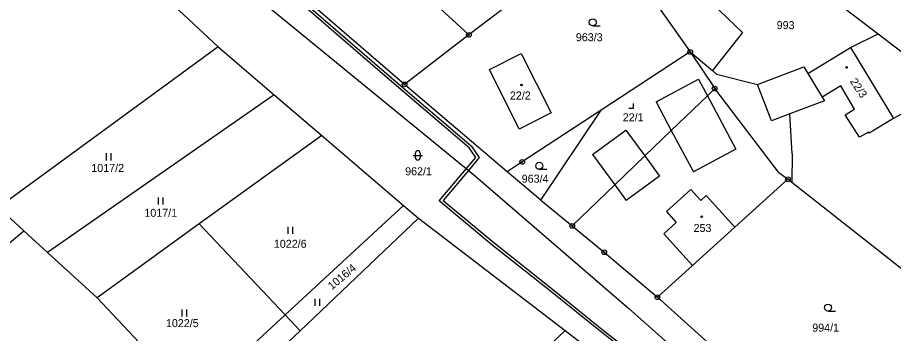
# Model space of a CAD drawing. Extents: x -445050 to -440454, y -1134563 to -1129741.
# Drawn here: x -440973 to -440786.9, y -1131387.8 to -1131320.6 of the extents above; entities that cross this region are included whole.
import ezdxf

# ---------------------------------------------------------------- set-up
doc = ezdxf.new("R2010")
doc.units = 0
for name, color, linetype in [('Vrstva 1', 7, 'Continuous'), ('Vrstva 18', 7, 'Continuous'), ('Vrstva 19', 7, 'Continuous'), ('Vrstva 24', 7, 'Continuous'), ('Vrstva 25', 7, 'Continuous'), ('Vrstva 3', 7, 'Continuous'), ('Vrstva 30', 7, 'Continuous'), ('Vrstva 37', 7, 'Continuous'), ('Vrstva 4', 7, 'Continuous'), ('Vrstva 6', 7, 'Continuous')]:
    doc.layers.add(name, color=color, linetype=linetype)

msp = doc.modelspace()

# ---------------------------------------------------------------- linework, layer by layer
at = {"layer": 'Vrstva 1'}
for points in [[(-440996.04, -1131265.65), (-440930.36, -1131326.84)], [(-440924.5, -1131280.69), (-440877.09, -1131324.31)], [(-440956.39, -1131288.26), (-440876.12, -1131353.96)], [(-440890.78, -1131334.82), (-440939.82, -1131292.51)], [(-440849.09, -1131301), (-440830.08, -1131327.91)], [(-440804.62, -1131313), (-440790.13, -1131324.05)], [(-440863.4, -1131313.79), (-440877.09, -1131324.31)], [(-440825.26, -1131317.8), (-440818.96, -1131323.81)], [(-440818.96, -1131323.81), (-440825.32, -1131331.91)], [(-440796.01, -1131326.99), (-440790.13, -1131324.05)], [(-440790.13, -1131324.05), (-440775.18, -1131335.53)], [(-440877.09, -1131324.31), (-440890.78, -1131334.82)], [(-440930.36, -1131326.84), (-440918.44, -1131337.06)], [(-440830.08, -1131327.91), (-440849.01, -1131340.32)], [(-440830.08, -1131327.91), (-440825.32, -1131331.91)], [(-440830.08, -1131327.91), (-440824.89, -1131335.73)], [(-440805.12, -1131332.48), (-440796.01, -1131326.99)], [(-440872.72, -1131331.67), (-440865.97, -1131328.26)], [(-440865.97, -1131328.26), (-440859.59, -1131340.87)], [(-440815.76, -1131334.84), (-440805.96, -1131331.11)], [(-440805.96, -1131331.11), (-440805.12, -1131332.48)], [(-440866.39, -1131344.32), (-440872.72, -1131331.67)], [(-440825.32, -1131331.91), (-440824.53, -1131332.69)], [(-440824.53, -1131332.69), (-440815.76, -1131334.84)], [(-440868.94, -1131353.39), (-440890.78, -1131334.82)], [(-440798.08, -1131335.17), (-440802.02, -1131337.52)], [(-440795.17, -1131340.08), (-440798.08, -1131335.17)], [(-440918.44, -1131337.06), (-440908.35, -1131345.71)], [(-440826.44, -1131337.23), (-440824.89, -1131335.73)], [(-440811.3, -1131353.46), (-440824.89, -1131335.73)], [(-440775.18, -1131335.53), (-440786.93, -1131342.07)], [(-440834.12, -1131344.63), (-440826.44, -1131337.23)], [(-440801.53, -1131338.32), (-440808.9, -1131341.12)], [(-440802.02, -1131337.52), (-440801.53, -1131338.32)], [(-440859.59, -1131340.87), (-440866.39, -1131344.32)], [(-440849.01, -1131340.32), (-440865.76, -1131351.3)], [(-440861.79, -1131359.47), (-440849.01, -1131340.32)], [(-440797.15, -1131341.27), (-440795.17, -1131340.08)], [(-440808.43, -1131349.62), (-440808.9, -1131341.12)], [(-440794.14, -1131346.06), (-440797.15, -1131341.27)], [(-440786.93, -1131342.07), (-440792.09, -1131345.17)], [(-440839.74, -1131350.05), (-440834.12, -1131344.63)], [(-440908.35, -1131345.71), (-440890.97, -1131360.58)], [(-440792.22, -1131344.98), (-440794.14, -1131346.06)], [(-440792.09, -1131345.17), (-440792.22, -1131344.98)], [(-440846.12, -1131356.2), (-440839.74, -1131350.05)], [(-440808.43, -1131349.62), (-440808.47, -1131355.7)], [(-440865.76, -1131351.3), (-440868.94, -1131353.39)], [(-440876.12, -1131353.96), (-440843.12, -1131382.48)], [(-440861.79, -1131359.47), (-440868.94, -1131353.39)], [(-440811.3, -1131353.46), (-440809.34, -1131355.01)], [(-440820.61, -1131365.21), (-440809.34, -1131355.01)], [(-440808.47, -1131355.7), (-440809.34, -1131355.01)], [(-440770.27, -1131385.78), (-440808.47, -1131355.7)], [(-440855.16, -1131364.92), (-440846.12, -1131356.2)], [(-440861.79, -1131359.47), (-440855.16, -1131364.92)], [(-440890.97, -1131360.58), (-440887.81, -1131363.28)], [(-440887.81, -1131363.28), (-440856.68, -1131387.16)], [(-440855.16, -1131364.92), (-440848.36, -1131370.52)], [(-440829.6, -1131373.34), (-440820.61, -1131365.21)], [(-440848.36, -1131370.52), (-440837.05, -1131380.08)], [(-440837.05, -1131380.08), (-440829.6, -1131373.34)], [(-440837.05, -1131380.08), (-440796.82, -1131416.32)], [(-440843.12, -1131382.48), (-440816.24, -1131406.32)], [(-440856.68, -1131387.16), (-440825.35, -1131411.21)]]:
    msp.add_lwpolyline(points, dxfattribs=at)
at = {"layer": 'Vrstva 24'}
for centre, radius in [((-440877.09, -1131324.31), 0.5), ((-440877.09, -1131324.31), 0.1), ((-440830.08, -1131327.91), 0.5), ((-440830.08, -1131327.91), 0.1), ((-440890.78, -1131334.82), 0.5), ((-440890.78, -1131334.82), 0.1), ((-440824.89, -1131335.73), 0.5), ((-440824.89, -1131335.73), 0.1), ((-440865.76, -1131351.3), 0.5), ((-440865.76, -1131351.3), 0.1), ((-440809.34, -1131355.01), 0.5), ((-440809.34, -1131355.01), 0.1), ((-440855.16, -1131364.92), 0.5), ((-440855.16, -1131364.92), 0.1), ((-440848.36, -1131370.52), 0.5), ((-440848.36, -1131370.52), 0.1), ((-440837.05, -1131380.08), 0.5), ((-440837.05, -1131380.08), 0.1)]:
    msp.add_circle(centre, radius, dxfattribs=at)
at = {"layer": 'Vrstva 25'}
for p, q in [((-440850.78, -1131322.38), (-440849.18, -1131322.38)), ((-440954.11, -1131350.98), (-440954.11, -1131349.48)), ((-440953.11, -1131350.98), (-440953.11, -1131349.48)), ((-440888.97, -1131349.92), (-440886.97, -1131349.92)), ((-440888.47, -1131350.42), (-440888.47, -1131349.42)), ((-440887.47, -1131349.42), (-440887.47, -1131350.42)), ((-440862.15, -1131352.88), (-440860.55, -1131352.88)), ((-440943.07, -1131360.38), (-440943.07, -1131358.88)), ((-440942.07, -1131360.38), (-440942.07, -1131358.88)), ((-440915.5, -1131366.58), (-440915.5, -1131365.08)), ((-440914.5, -1131366.58), (-440914.5, -1131365.08)), ((-440909.79, -1131381.88), (-440909.79, -1131380.38)), ((-440908.79, -1131381.88), (-440908.79, -1131380.38)), ((-440938.04, -1131384.17), (-440938.04, -1131382.67)), ((-440937.04, -1131384.17), (-440937.04, -1131382.67)), ((-440800.81, -1131383.03), (-440799.21, -1131383.03))]:
    msp.add_line(p, q, dxfattribs=at)
msp.add_lwpolyline([(-440843.11, -1131339.89), (-440842.11, -1131339.89), (-440842.11, -1131338.89)], dxfattribs=at)
for centre, radius in [((-440850.78, -1131321.63), 0.75), ((-440796.86, -1131331.22), 0.175), ((-440865.94, -1131334.96), 0.175), ((-440862.15, -1131352.13), 0.75), ((-440827.64, -1131362.97), 0.175), ((-440800.81, -1131382.28), 0.75)]:
    msp.add_circle(centre, radius, dxfattribs=at)
for centre, start, end in [((-440887.97, -1131349.42), 0, 180), ((-440887.97, -1131350.42), 180, 0)]:
    msp.add_arc(centre, 0.5, start, end, dxfattribs=at)
at = {"layer": 'Vrstva 3'}
for points in [[(-440805.12, -1131332.48), (-440796.01, -1131326.99)], [(-440796.01, -1131326.99), (-440786.93, -1131342.07)], [(-440872.72, -1131331.67), (-440865.97, -1131328.26)], [(-440865.97, -1131328.26), (-440859.59, -1131340.87)], [(-440866.39, -1131344.32), (-440872.72, -1131331.67)], [(-440805.12, -1131332.48), (-440802.02, -1131337.52)], [(-440798.08, -1131335.17), (-440802.02, -1131337.52)], [(-440795.17, -1131340.08), (-440798.08, -1131335.17)], [(-440859.59, -1131340.87), (-440866.39, -1131344.32)], [(-440797.15, -1131341.27), (-440795.17, -1131340.08)], [(-440794.14, -1131346.06), (-440797.15, -1131341.27)], [(-440786.93, -1131342.07), (-440792.09, -1131345.17)], [(-440792.22, -1131344.98), (-440794.14, -1131346.06)], [(-440792.09, -1131345.17), (-440792.22, -1131344.98)], [(-440829.93, -1131357.17), (-440835.14, -1131361.88)], [(-440827.83, -1131359.49), (-440829.93, -1131357.17)], [(-440826.71, -1131358.47), (-440827.83, -1131359.49)], [(-440820.61, -1131365.21), (-440826.71, -1131358.47)], [(-440835.14, -1131361.88), (-440833.04, -1131364.2)], [(-440833.04, -1131364.2), (-440835.7, -1131366.6)], [(-440835.7, -1131366.6), (-440829.6, -1131373.34)], [(-440829.6, -1131373.34), (-440820.61, -1131365.21)]]:
    msp.add_lwpolyline(points, dxfattribs=at)
at = {"layer": 'Vrstva 30'}
for points in [[(-440877.06, -1131348.32), (-440893.94, -1131333.88), (-440905.82, -1131323.63), (-440925.22, -1131306.71), (-440943.28, -1131290.6), (-440956.11, -1131279.46), (-440966.65, -1131269.96), (-440980.59, -1131257.34), (-440989.73, -1131248.82)], [(-440942.89, -1131290.15), (-440924.83, -1131306.26), (-440905.42, -1131323.18), (-440893.55, -1131333.43)], [(-440893.55, -1131333.43), (-440876.61, -1131347.91), (-440874.9, -1131350.39), (-440877.18, -1131353.1), (-440877.64, -1131352.71), (-440875.66, -1131350.35), (-440877.06, -1131348.32)], [(-440883.4, -1131359.57), (-440877.64, -1131352.71), (-440877.18, -1131353.1), (-440882.55, -1131359.49), (-440871.83, -1131368.46), (-440859, -1131378.61), (-440848.48, -1131387.13), (-440833.61, -1131398.69)], [(-440833.98, -1131399.16), (-440848.85, -1131387.6), (-440859.38, -1131379.08), (-440872.21, -1131368.93), (-440883.4, -1131359.57)]]:
    msp.add_lwpolyline(points, dxfattribs=at)
at = {"layer": 'Vrstva 37'}
for centre in [(-440796.86, -1131331.22), (-440865.94, -1131334.96), (-440827.64, -1131362.97)]:
    msp.add_circle(centre, 0.175, dxfattribs=at)
at = {"layer": 'Vrstva 4'}
for points in [[(-440796.01, -1131326.99), (-440786.93, -1131342.07)], [(-440805.12, -1131332.48), (-440802.02, -1131337.52)], [(-440837.35, -1131338.56), (-440828.3, -1131333.74)], [(-440828.3, -1131333.74), (-440826.44, -1131337.23)], [(-440812.81, -1131342.6), (-440815.76, -1131334.84)], [(-440837.35, -1131338.56), (-440834.12, -1131344.63)], [(-440826.44, -1131337.23), (-440820.37, -1131348.62)], [(-440808.9, -1131341.12), (-440812.81, -1131342.6)], [(-440850.87, -1131349.72), (-440843.79, -1131344.53)], [(-440843.79, -1131344.53), (-440839.74, -1131350.05)], [(-440834.12, -1131344.63), (-440829.42, -1131353.44)], [(-440850.87, -1131349.72), (-440846.12, -1131356.2)], [(-440839.74, -1131350.05), (-440836.6, -1131354.35)], [(-440820.37, -1131348.62), (-440829.42, -1131353.44)], [(-440836.6, -1131354.35), (-440843.68, -1131359.54)], [(-440846.12, -1131356.2), (-440843.68, -1131359.54)], [(-440829.93, -1131357.17), (-440835.14, -1131361.88)], [(-440827.83, -1131359.49), (-440829.93, -1131357.17)], [(-440826.71, -1131358.47), (-440827.83, -1131359.49)], [(-440820.61, -1131365.21), (-440826.71, -1131358.47)], [(-440835.14, -1131361.88), (-440833.04, -1131364.2)], [(-440833.04, -1131364.2), (-440835.7, -1131366.6)], [(-440835.7, -1131366.6), (-440829.6, -1131373.34)]]:
    msp.add_lwpolyline(points, dxfattribs=at)
at = {"layer": 'Vrstva 6'}
for points in [[(-440930.36, -1131326.84), (-440977.13, -1131360.98)], [(-440918.44, -1131337.06), (-440966.65, -1131370.54)], [(-440908.35, -1131345.71), (-440934.42, -1131364.5)], [(-440971.67, -1131365.96), (-440977.13, -1131360.98)], [(-440890.97, -1131360.58), (-440916.12, -1131383.84)], [(-440887.81, -1131363.28), (-440912.96, -1131387.19)], [(-440934.42, -1131364.5), (-440956.08, -1131380.19)], [(-440916.12, -1131383.84), (-440934.42, -1131364.5)], [(-440994.8, -1131385.37), (-440971.67, -1131365.96)], [(-440966.65, -1131370.54), (-440971.67, -1131365.96)], [(-440956.08, -1131380.19), (-440966.65, -1131370.54)], [(-440956.08, -1131380.19), (-440937.17, -1131400.3)], [(-440916.12, -1131383.84), (-440935.44, -1131401.71)], [(-440912.96, -1131387.19), (-440916.12, -1131383.84)], [(-440912.96, -1131387.19), (-440931.56, -1131404.87)], [(-440856.68, -1131387.16), (-440901.29, -1131429.5)]]:
    msp.add_lwpolyline(points, dxfattribs=at)

# ---------------------------------------------------------------- texts
at = {"layer": 'Vrstva 18'}
for s, p in [('993', (-440811.72, -1131323.08)), ('963/3', (-440854.38, -1131325.65)), ('1017/2', (-440957.31, -1131353.44)), ('962/1', (-440890.64, -1131354.15)), ('963/4', (-440865.88, -1131355.73)), ('1017/1', (-440946.04, -1131362.97)), ('1022/6', (-440918.53, -1131369.57)), ('1022/5', (-440941.46, -1131386.43)), ('994/1', (-440804.16, -1131387.4))]:
    msp.add_text(s, height=1.7, dxfattribs=at).set_placement(p)
msp.add_text('1016/4', height=1.7, rotation=40.0167, dxfattribs=at).set_placement((-440906.19, -1131378.61))
at = {"layer": 'Vrstva 19'}
msp.add_text('22/3', height=1.7, rotation=303.1632, dxfattribs=at).set_placement((-440796.22, -1131334.19))
for s, p in [('22/2', (-440868.39, -1131338.04)), ('22/1', (-440844.42, -1131342.68)), ('253', (-440829.37, -1131366.2))]:
    msp.add_text(s, height=1.7, dxfattribs=at).set_placement(p)

doc.saveas('drawing.dxf')
